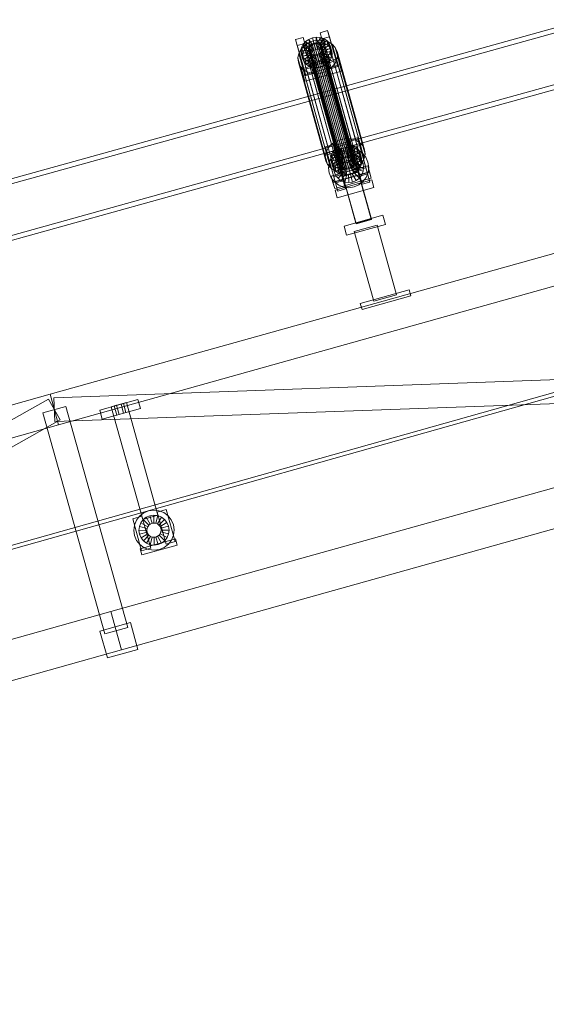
# Model space of a CAD drawing. Header units: millimetres. Extents: x -1970 to 61924, y -58230 to 6847.
# Tile 450 of 656: x 7179 to 7843, y 1181 to 2424. Entities that reach past the tile are written whole.
import ezdxf

# ---------------------------------------------------------------- set-up
doc = ezdxf.new("R2010")
doc.units = ezdxf.units.MM
doc.layers.add('COTAS_P', color=1, linetype='Continuous', lineweight=0)
doc.layers.add('lateral_C01', color=7, linetype='Continuous', lineweight=0)
doc.dimstyles.new('R19_100', dxfattribs={"dimtxt": 250, "dimasz": 150, "dimexe": 150, "dimexo": 80, "dimgap": 100, "dimtad": 1, "dimtih": 1, "dimtoh": 1, "dimdsep": 46, "dimcen": 0.09, "dimadec": 0, "dimazin": 0, "dimtfac": 1, "dimtdec": 4, "dimtofl": 0, "dimtmove": 0, "dimatfit": 3, "dimfxl": 1, "dimtolj": 1, "dimtzin": 0, "dimarcsym": 0})

# ---------------------------------------------------------------- blocks, each defined once
blk = doc.blocks.new('DIM_R26_1')
at = {"layer": 'COTAS_P'}
for p, q in [((9950.7, 3666.7), (9794.1, 3669.6)), ((807.3, 1106.7), (9950.7, 3666.7)), ((9950.7, 3666.7), (9818.4, 3582.9)), ((10193.4, 2800), (9950.7, 3666.7)), ((807.3, 1106.7), (939.7, 1190.4)), ((1050, 240), (807.3, 1106.7)), ((807.3, 1106.7), (963.9, 1103.8))]:
    blk.add_line(p, q, dxfattribs=at)
blk.add_text('9495 P', height=250, rotation=15.6414, dxfattribs=at).set_placement((5352.1, 2483))

msp = doc.modelspace()

# ---------------------------------------------------------------- linework, layer by layer
at = {"layer": 'lateral_C01'}
for p, q in [((1103.221, 51.156), (10242.208, 2626.749)), ((1104.577, 46.344), (10243.564, 2621.936)), ((8144.954, 2494.743), (7566.897, 2333.96)), ((7568.505, 2328.179), (8146.562, 2488.963)), ((7585.341, 2267.648), (8163.398, 2428.431)), ((8165.006, 2422.651), (7586.949, 2261.867)), ((7526.937, 2399.079), (7536.567, 2401.775)), ((7536.567, 2401.775), (7538.719, 2394.039)), ((7547.2, 2363.921), (7536.567, 2401.775)), ((7543.607, 2399.198), (7548.2, 2401.034)), ((7548.2, 2401.034), (7553.078, 2401.849)), ((7550.415, 2393.148), (7548.2, 2401.034)), ((7548.2, 2401.034), (7550.044, 2394.403)), ((7552.726, 2393.534), (7553.078, 2401.849)), ((7553.078, 2401.849), (7557.912, 2401.588)), ((7553.078, 2401.849), (7554.923, 2395.218)), ((7555.015, 2393.41), (7557.912, 2401.588)), ((7557.127, 2392.785), (7562.37, 2400.268)), ((7557.752, 2407.707), (7567.382, 2410.403)), ((7559.904, 2399.971), (7557.752, 2407.707)), ((7557.752, 2407.707), (7568.385, 2369.853)), ((7557.912, 2401.588), (7562.37, 2400.268)), ((7557.912, 2401.588), (7559.756, 2394.957)), ((7569.534, 2402.667), (7559.904, 2399.971)), ((7570.537, 2362.116), (7559.904, 2399.971)), ((7562.37, 2400.268), (7566.149, 2397.978)), ((7562.37, 2400.268), (7564.214, 2393.636)), ((7567.382, 2410.403), (7569.534, 2402.667)), ((7578.015, 2372.549), (7567.382, 2410.403)), ((7569.534, 2402.667), (7580.167, 2364.812)), ((7529.089, 2391.343), (7526.937, 2399.079)), ((7526.937, 2399.079), (7537.57, 2361.225)), ((7538.719, 2394.039), (7529.089, 2391.343)), ((7539.722, 2353.488), (7529.089, 2391.343)), ((7533.594, 2386.53), (7537.765, 2391.132)), ((7533.646, 2384.98), (7534.459, 2389.106)), ((7534.459, 2389.106), (7536.495, 2393.023)), ((7543.906, 2387.497), (7534.459, 2389.106)), ((7534.459, 2389.106), (7536.303, 2382.474)), ((7536.495, 2393.023), (7539.615, 2396.465)), ((7544.87, 2389.353), (7536.495, 2393.023)), ((7536.495, 2393.023), (7538.339, 2386.392)), ((7537.765, 2391.132), (7543.102, 2394.785)), ((7537.765, 2391.132), (7572.348, 2266.797)), ((7541.46, 2389.834), (7538.339, 2386.392)), ((7538.719, 2394.039), (7549.352, 2356.185)), ((7539.615, 2396.465), (7543.607, 2399.198)), ((7546.348, 2390.984), (7539.615, 2396.465)), ((7539.615, 2396.465), (7541.46, 2389.834)), ((7545.452, 2392.566), (7541.46, 2389.834)), ((7541.46, 2389.834), (7548.193, 2384.352)), ((7543.102, 2394.785), (7549.241, 2397.24)), ((7543.102, 2394.785), (7577.685, 2270.45)), ((7543.214, 2386.648), (7543.599, 2388.603)), ((7543.906, 2387.497), (7543.521, 2385.543)), ((7543.599, 2388.603), (7544.563, 2390.458)), ((7543.599, 2388.603), (7583.715, 2244.374)), ((7548.24, 2392.278), (7543.607, 2399.198)), ((7543.607, 2399.198), (7545.452, 2392.566)), ((7544.87, 2389.353), (7543.906, 2387.497)), ((7545.75, 2380.866), (7543.906, 2387.497)), ((7544.563, 2390.458), (7546.041, 2392.089)), ((7544.563, 2390.458), (7584.679, 2246.23)), ((7546.348, 2390.984), (7544.87, 2389.353)), ((7546.715, 2382.722), (7544.87, 2389.353)), ((7550.044, 2394.403), (7545.452, 2392.566)), ((7545.452, 2392.566), (7550.084, 2385.647)), ((7546.041, 2392.089), (7547.932, 2393.383)), ((7546.041, 2392.089), (7586.157, 2247.86)), ((7548.24, 2392.278), (7546.348, 2390.984)), ((7548.193, 2384.352), (7546.348, 2390.984)), ((7547.932, 2393.383), (7550.107, 2394.253)), ((7547.932, 2393.383), (7588.048, 2249.155)), ((7550.415, 2393.148), (7548.24, 2392.278)), ((7550.084, 2385.647), (7548.24, 2392.278)), ((7549.241, 2397.24), (7555.763, 2398.33)), ((7549.241, 2397.24), (7583.824, 2272.905)), ((7554.923, 2395.218), (7550.044, 2394.403)), ((7550.044, 2394.403), (7552.259, 2386.517)), ((7550.107, 2394.253), (7552.418, 2394.639)), ((7550.107, 2394.253), (7590.224, 2250.025)), ((7552.726, 2393.534), (7550.415, 2393.148)), ((7552.259, 2386.517), (7550.415, 2393.148)), ((7552.418, 2394.639), (7554.708, 2394.515)), ((7552.418, 2394.639), (7592.535, 2250.411)), ((7555.015, 2393.41), (7552.726, 2393.534)), ((7554.57, 2386.903), (7552.726, 2393.534)), ((7554.923, 2395.218), (7554.57, 2386.903)), ((7554.708, 2394.515), (7556.82, 2393.89)), ((7554.708, 2394.515), (7594.824, 2250.287)), ((7559.756, 2394.957), (7554.923, 2395.218)), ((7557.127, 2392.785), (7555.015, 2393.41)), ((7556.86, 2386.779), (7555.015, 2393.41)), ((7555.763, 2398.33), (7562.225, 2397.98)), ((7555.763, 2398.33), (7590.346, 2273.995)), ((7556.82, 2393.89), (7558.61, 2392.806)), ((7556.82, 2393.89), (7596.936, 2249.662)), ((7559.756, 2394.957), (7556.86, 2386.779)), ((7558.917, 2391.7), (7557.127, 2392.785)), ((7558.971, 2386.153), (7557.127, 2392.785)), ((7558.61, 2392.806), (7559.956, 2391.336)), ((7558.61, 2392.806), (7598.726, 2248.577)), ((7558.917, 2391.7), (7566.149, 2397.978)), ((7560.264, 2390.231), (7558.917, 2391.7)), ((7560.762, 2385.069), (7558.917, 2391.7)), ((7564.214, 2393.636), (7558.971, 2386.153)), ((7564.214, 2393.636), (7559.756, 2394.957)), ((7559.956, 2391.336), (7560.768, 2389.582)), ((7559.956, 2391.336), (7600.073, 2247.108)), ((7560.264, 2390.231), (7568.992, 2394.876)), ((7561.075, 2388.477), (7560.264, 2390.231)), ((7562.108, 2383.6), (7560.264, 2390.231)), ((7560.988, 2387.662), (7560.603, 2385.708)), ((7567.994, 2391.347), (7560.762, 2385.069)), ((7560.768, 2389.582), (7560.988, 2387.662)), ((7600.884, 2245.353), (7560.768, 2389.582)), ((7560.988, 2387.662), (7601.105, 2243.434)), ((7570.705, 2391.173), (7561.075, 2388.477)), ((7561.075, 2388.477), (7562.919, 2381.845)), ((7561.296, 2386.557), (7561.075, 2388.477)), ((7561.296, 2386.557), (7571.171, 2387.12)), ((7570.836, 2388.245), (7562.108, 2383.6)), ((7562.225, 2397.98), (7568.184, 2396.215)), ((7562.225, 2397.98), (7596.808, 2273.645)), ((7567.994, 2391.347), (7564.214, 2393.636)), ((7566.149, 2397.978), (7568.992, 2394.876)), ((7566.149, 2397.978), (7567.994, 2391.347)), ((7570.836, 2388.245), (7567.994, 2391.347)), ((7568.184, 2396.215), (7573.237, 2393.155)), ((7568.184, 2396.215), (7602.768, 2271.88)), ((7568.992, 2394.876), (7570.705, 2391.173)), ((7568.992, 2394.876), (7570.836, 2388.245)), ((7571.171, 2387.12), (7570.358, 2382.994)), ((7572.549, 2384.542), (7570.705, 2391.173)), ((7570.705, 2391.173), (7571.171, 2387.12)), ((7572.549, 2384.542), (7570.836, 2388.245)), ((7571.171, 2387.12), (7573.015, 2380.489)), ((7573.237, 2393.155), (7577.037, 2389.008)), ((7573.237, 2393.155), (7607.82, 2268.82)), ((7577.037, 2389.008), (7579.327, 2384.057)), ((7577.037, 2389.008), (7611.62, 2264.673)), ((7529.785, 2375.778), (7530.872, 2381.293)), ((7530.408, 2370.36), (7529.785, 2375.778)), ((7529.785, 2375.778), (7564.368, 2251.443)), ((7530.872, 2381.293), (7533.594, 2386.53)), ((7530.872, 2381.293), (7565.455, 2256.959)), ((7533.594, 2386.53), (7568.177, 2262.196)), ((7543.521, 2385.543), (7533.646, 2384.98)), ((7533.646, 2384.98), (7535.491, 2378.349)), ((7534.112, 2380.927), (7533.646, 2384.98)), ((7543.742, 2383.623), (7534.112, 2380.927)), ((7534.112, 2380.927), (7535.956, 2374.296)), ((7535.825, 2377.224), (7534.112, 2380.927)), ((7534.238, 2361.993), (7580.461, 2374.935)), ((7536.303, 2382.474), (7535.491, 2378.349)), ((7535.491, 2378.349), (7545.365, 2378.912)), ((7535.491, 2378.349), (7535.956, 2374.296)), ((7544.553, 2381.869), (7535.825, 2377.224)), ((7535.825, 2377.224), (7537.669, 2370.593)), ((7538.668, 2374.122), (7535.825, 2377.224)), ((7535.956, 2374.296), (7545.586, 2376.992)), ((7538.339, 2386.392), (7536.303, 2382.474)), ((7536.303, 2382.474), (7545.75, 2380.866)), ((7537.669, 2370.593), (7546.397, 2375.238)), ((7538.339, 2386.392), (7546.715, 2382.722)), ((7545.9, 2380.4), (7538.668, 2374.122)), ((7547.69, 2379.315), (7542.447, 2371.832)), ((7543.434, 2384.729), (7543.214, 2386.648)), ((7543.214, 2386.648), (7583.33, 2242.42)), ((7544.246, 2382.974), (7543.434, 2384.729)), ((7543.434, 2384.729), (7583.551, 2240.5)), ((7545.365, 2378.912), (7543.521, 2385.543)), ((7543.521, 2385.543), (7543.742, 2383.623)), ((7545.586, 2376.992), (7543.742, 2383.623)), ((7543.742, 2383.623), (7544.553, 2381.869)), ((7545.592, 2381.505), (7544.246, 2382.974)), ((7544.246, 2382.974), (7584.362, 2238.746)), ((7546.397, 2375.238), (7544.553, 2381.869)), ((7544.553, 2381.869), (7545.9, 2380.4)), ((7545.365, 2378.912), (7545.75, 2380.866)), ((7545.586, 2376.992), (7545.365, 2378.912)), ((7546.397, 2375.238), (7545.586, 2376.992)), ((7547.382, 2380.421), (7545.592, 2381.505)), ((7545.592, 2381.505), (7585.709, 2237.277)), ((7545.75, 2380.866), (7546.715, 2382.722)), ((7547.744, 2373.769), (7545.9, 2380.4)), ((7545.9, 2380.4), (7547.69, 2379.315)), ((7547.744, 2373.769), (7546.397, 2375.238)), ((7546.715, 2382.722), (7548.193, 2384.352)), ((7549.802, 2378.69), (7546.905, 2370.512)), ((7549.494, 2379.795), (7547.382, 2380.421)), ((7547.382, 2380.421), (7587.499, 2236.192)), ((7549.534, 2372.684), (7547.69, 2379.315)), ((7547.69, 2379.315), (7549.802, 2378.69)), ((7548.193, 2384.352), (7550.084, 2385.647)), ((7551.784, 2379.671), (7549.494, 2379.795)), ((7549.494, 2379.795), (7589.61, 2235.567)), ((7551.646, 2372.059), (7549.802, 2378.69)), ((7549.802, 2378.69), (7552.091, 2378.566)), ((7550.084, 2385.647), (7552.259, 2386.517)), ((7552.091, 2378.566), (7551.738, 2370.251)), ((7554.095, 2380.058), (7551.784, 2379.671)), ((7551.784, 2379.671), (7591.9, 2235.443)), ((7552.091, 2378.566), (7554.402, 2378.952)), ((7553.935, 2371.935), (7552.091, 2378.566)), ((7552.259, 2386.517), (7554.57, 2386.903)), ((7556.27, 2380.927), (7554.095, 2380.058)), ((7554.095, 2380.058), (7594.211, 2235.829)), ((7554.402, 2378.952), (7556.577, 2379.822)), ((7554.402, 2378.952), (7556.617, 2371.066)), ((7556.246, 2372.321), (7554.402, 2378.952)), ((7554.57, 2386.903), (7556.86, 2386.779)), ((7558.161, 2382.222), (7556.27, 2380.927)), ((7556.27, 2380.927), (7596.386, 2236.699)), ((7556.577, 2379.822), (7558.468, 2381.117)), ((7556.577, 2379.822), (7561.209, 2372.902)), ((7558.422, 2373.191), (7556.577, 2379.822)), ((7556.86, 2386.779), (7558.971, 2386.153)), ((7559.639, 2383.852), (7558.161, 2382.222)), ((7558.161, 2382.222), (7598.277, 2237.993)), ((7558.468, 2381.117), (7559.946, 2382.747)), ((7558.468, 2381.117), (7565.201, 2375.635)), ((7560.313, 2374.485), (7558.468, 2381.117)), ((7558.971, 2386.153), (7560.762, 2385.069)), ((7560.603, 2385.708), (7559.639, 2383.852)), ((7559.639, 2383.852), (7599.755, 2239.624)), ((7559.946, 2382.747), (7560.911, 2384.603)), ((7559.946, 2382.747), (7568.322, 2379.077)), ((7561.791, 2376.116), (7559.946, 2382.747)), ((7561.791, 2376.116), (7560.313, 2374.485)), ((7560.603, 2385.708), (7600.72, 2241.48)), ((7560.762, 2385.069), (7562.108, 2383.6)), ((7560.911, 2384.603), (7561.296, 2386.557)), ((7560.911, 2384.603), (7570.358, 2382.994)), ((7562.755, 2377.971), (7560.911, 2384.603)), ((7565.201, 2375.635), (7561.209, 2372.902)), ((7563.14, 2379.926), (7561.296, 2386.557)), ((7562.755, 2377.971), (7561.791, 2376.116)), ((7570.166, 2372.446), (7561.791, 2376.116)), ((7562.108, 2383.6), (7562.919, 2381.845)), ((7563.14, 2379.926), (7562.755, 2377.971)), ((7572.202, 2376.363), (7562.755, 2377.971)), ((7562.919, 2381.845), (7572.549, 2384.542)), ((7562.919, 2381.845), (7563.14, 2379.926)), ((7573.015, 2380.489), (7563.14, 2379.926)), ((7568.322, 2379.077), (7565.201, 2375.635)), ((7565.201, 2375.635), (7567.046, 2369.004)), ((7570.358, 2382.994), (7568.322, 2379.077)), ((7568.322, 2379.077), (7570.166, 2372.446)), ((7570.166, 2372.446), (7572.202, 2376.363)), ((7570.358, 2382.994), (7572.202, 2376.363)), ((7572.202, 2376.363), (7573.015, 2380.489)), ((7573.015, 2380.489), (7572.549, 2384.542)), ((7579.95, 2378.639), (7578.863, 2373.124)), ((7579.327, 2384.057), (7579.95, 2378.639)), ((7613.91, 2259.722), (7579.327, 2384.057)), ((7579.95, 2378.639), (7614.533, 2254.304)), ((7580.461, 2374.935), (7582.613, 2367.198)), ((7582.676, 2367.048), (7580.461, 2374.935)), ((7532.698, 2365.409), (7530.408, 2370.36)), ((7530.408, 2370.36), (7564.991, 2246.025)), ((7536.498, 2361.262), (7532.698, 2365.409)), ((7532.698, 2365.409), (7567.281, 2241.074)), ((7535.956, 2374.296), (7537.669, 2370.593)), ((7582.613, 2367.198), (7536.39, 2354.257)), ((7582.676, 2367.048), (7536.453, 2354.107)), ((7547.2, 2363.921), (7537.57, 2361.225)), ((7537.669, 2370.593), (7540.512, 2367.49)), ((7538.668, 2374.122), (7540.512, 2367.49)), ((7542.447, 2371.832), (7538.668, 2374.122)), ((7540.512, 2367.49), (7547.744, 2373.769)), ((7540.512, 2367.49), (7544.291, 2365.201)), ((7542.447, 2371.832), (7544.291, 2365.201)), ((7546.905, 2370.512), (7542.447, 2371.832)), ((7544.291, 2365.201), (7549.534, 2372.684)), ((7544.291, 2365.201), (7548.75, 2363.881)), ((7546.905, 2370.512), (7548.75, 2363.881)), ((7551.738, 2370.251), (7546.905, 2370.512)), ((7549.352, 2356.185), (7547.2, 2363.921)), ((7549.534, 2372.684), (7547.744, 2373.769)), ((7548.75, 2363.881), (7551.646, 2372.059)), ((7548.75, 2363.881), (7553.583, 2363.62)), ((7548.761, 2362.022), (7568.021, 2367.415)), ((7568.089, 2367.17), (7548.83, 2361.777)), ((7551.646, 2372.059), (7549.534, 2372.684)), ((7553.935, 2371.935), (7551.646, 2372.059)), ((7556.617, 2371.066), (7551.738, 2370.251)), ((7551.738, 2370.251), (7553.583, 2363.62)), ((7553.583, 2363.62), (7553.935, 2371.935)), ((7553.583, 2363.62), (7558.462, 2364.435)), ((7556.246, 2372.321), (7553.935, 2371.935)), ((7558.422, 2373.191), (7556.246, 2372.321)), ((7558.462, 2364.435), (7556.246, 2372.321)), ((7561.209, 2372.902), (7556.617, 2371.066)), ((7556.617, 2371.066), (7558.462, 2364.435)), ((7560.313, 2374.485), (7558.422, 2373.191)), ((7563.054, 2366.271), (7558.422, 2373.191)), ((7558.462, 2364.435), (7563.054, 2366.271)), ((7567.046, 2369.004), (7560.313, 2374.485)), ((7561.209, 2372.902), (7563.054, 2366.271)), ((7563.054, 2366.271), (7567.046, 2369.004)), ((7571.97, 2363.285), (7566.633, 2359.632)), ((7567.046, 2369.004), (7570.166, 2372.446)), ((7568.021, 2367.415), (7568.089, 2367.17)), ((7622.652, 2172.304), (7568.021, 2367.415)), ((7568.089, 2367.17), (7622.721, 2172.059)), ((7578.015, 2372.549), (7568.385, 2369.853)), ((7568.385, 2369.853), (7570.537, 2362.116)), ((7570.537, 2362.116), (7580.167, 2364.812)), ((7576.142, 2367.887), (7571.97, 2363.285)), ((7571.97, 2363.285), (7606.553, 2238.95)), ((7578.863, 2373.124), (7576.142, 2367.887)), ((7576.142, 2367.887), (7610.725, 2243.552)), ((7580.167, 2364.812), (7578.015, 2372.549)), ((7578.863, 2373.124), (7613.446, 2248.789)), ((7582.613, 2367.198), (7584.828, 2359.312)), ((7584.828, 2359.312), (7582.676, 2367.048)), ((7536.39, 2354.257), (7534.238, 2361.993)), ((7534.238, 2361.993), (7536.453, 2354.107)), ((7538.605, 2346.371), (7536.39, 2354.257)), ((7536.453, 2354.107), (7538.605, 2346.371)), ((7541.551, 2358.202), (7536.498, 2361.262)), ((7536.498, 2361.262), (7571.081, 2236.927)), ((7537.57, 2361.225), (7539.722, 2353.488)), ((7538.605, 2346.371), (7584.828, 2359.312)), ((7539.722, 2353.488), (7549.352, 2356.185)), ((7547.511, 2356.437), (7541.551, 2358.202)), ((7541.551, 2358.202), (7576.134, 2233.867)), ((7553.972, 2356.087), (7547.511, 2356.437)), ((7547.511, 2356.437), (7582.094, 2232.102)), ((7548.83, 2361.777), (7548.761, 2362.022)), ((7603.393, 2166.912), (7548.761, 2362.022)), ((7603.462, 2166.666), (7548.83, 2361.777)), ((7560.494, 2357.177), (7553.972, 2356.087)), ((7553.972, 2356.087), (7588.555, 2231.753)), ((7566.633, 2359.632), (7560.494, 2357.177)), ((7560.494, 2357.177), (7595.077, 2232.842)), ((7566.633, 2359.632), (7601.216, 2235.297)), ((7566.897, 2333.96), (6622.738, 2071.346)), ((6624.345, 2065.566), (7568.505, 2328.179)), ((7585.341, 2267.648), (7566.897, 2333.96)), ((7566.897, 2333.96), (7568.505, 2328.179)), ((7568.505, 2328.179), (7586.949, 2261.867)), ((6641.182, 2005.035), (7585.341, 2267.648)), ((7217.04, 1951.095), (8372.601, 2274.634)), ((7564.595, 2263.693), (7574.224, 2266.389)), ((7566.746, 2255.956), (7564.595, 2263.693)), ((7564.595, 2263.693), (7575.227, 2225.838)), ((7572.348, 2266.797), (7568.177, 2262.196)), ((7577.685, 2270.45), (7572.348, 2266.797)), ((7574.224, 2266.389), (7576.376, 2258.652)), ((7584.857, 2228.534), (7574.224, 2266.389)), ((7577.272, 2261.079), (7581.265, 2263.811)), ((7583.824, 2272.905), (7577.685, 2270.45)), ((7581.265, 2263.811), (7585.857, 2265.647)), ((7585.897, 2256.891), (7581.265, 2263.811)), ((7581.265, 2263.811), (7583.109, 2257.18)), ((7590.346, 2273.995), (7583.824, 2272.905)), ((7585.857, 2265.647), (7590.736, 2266.463)), ((7588.072, 2257.761), (7585.857, 2265.647)), ((7585.857, 2265.647), (7587.701, 2259.016)), ((7586.949, 2261.867), (7593.513, 2262.806)), ((7596.808, 2273.645), (7590.346, 2273.995)), ((7590.383, 2258.147), (7590.736, 2266.463)), ((7590.736, 2266.463), (7595.569, 2266.201)), ((7590.736, 2266.463), (7592.58, 2259.831)), ((7592.672, 2258.023), (7595.569, 2266.201)), ((7593.513, 2262.806), (7600.096, 2262.014)), ((7594.784, 2257.398), (7600.027, 2264.881)), ((7595.41, 2272.32), (7605.039, 2275.016)), ((7597.561, 2264.584), (7595.41, 2272.32)), ((7595.41, 2272.32), (7606.042, 2234.466)), ((7595.569, 2266.201), (7600.027, 2264.881)), ((7595.569, 2266.201), (7597.413, 2259.57)), ((7602.768, 2271.88), (7596.808, 2273.645)), ((7607.191, 2267.28), (7597.561, 2264.584)), ((7608.194, 2226.729), (7597.561, 2264.584)), ((7598.189, 2262.522), (7607.819, 2265.218)), ((7600.027, 2264.881), (7603.806, 2262.592)), ((7600.027, 2264.881), (7601.871, 2258.25)), ((7607.82, 2268.82), (7602.768, 2271.88)), ((7605.039, 2275.016), (7607.191, 2267.28)), ((7615.672, 2237.162), (7605.039, 2275.016)), ((7607.191, 2267.28), (7617.824, 2229.426)), ((7620.76, 2218.996), (7607.819, 2265.218)), ((7611.62, 2264.673), (7607.82, 2268.82)), ((7613.91, 2259.722), (7611.62, 2264.673)), ((7586.949, 2261.867), (6642.79, 1999.254)), ((7565.455, 2256.959), (7564.368, 2251.443)), ((7564.368, 2251.443), (7564.991, 2246.025)), ((7568.177, 2262.196), (7565.455, 2256.959)), ((7576.376, 2258.652), (7566.746, 2255.956)), ((7577.379, 2218.102), (7566.746, 2255.956)), ((7567.374, 2253.894), (7577.004, 2256.59)), ((7567.374, 2253.894), (7580.315, 2207.672)), ((7571.303, 2249.593), (7572.116, 2253.719)), ((7571.66, 2249.861), (7575.637, 2255.166)), ((7572.116, 2253.719), (7574.152, 2257.636)), ((7581.563, 2252.111), (7572.116, 2253.719)), ((7572.116, 2253.719), (7573.96, 2247.088)), ((7575.996, 2251.005), (7573.96, 2247.088)), ((7574.152, 2257.636), (7577.272, 2261.079)), ((7582.527, 2253.966), (7574.152, 2257.636)), ((7574.152, 2257.636), (7575.996, 2251.005)), ((7575.637, 2255.166), (7580.852, 2259.261)), ((7579.117, 2254.447), (7575.996, 2251.005)), ((7575.996, 2251.005), (7584.372, 2247.335)), ((7576.376, 2258.652), (7587.009, 2220.798)), ((7589.945, 2210.368), (7577.004, 2256.59)), ((7577.238, 2246.723), (7580.213, 2250.692)), ((7584.006, 2255.597), (7577.272, 2261.079)), ((7577.272, 2261.079), (7579.117, 2254.447)), ((7583.109, 2257.18), (7579.117, 2254.447)), ((7579.117, 2254.447), (7585.85, 2248.966)), ((7580.213, 2250.692), (7584.114, 2253.755)), ((7587.363, 2243.7), (7580.213, 2250.692)), ((7580.852, 2259.261), (7586.949, 2261.867)), ((7581.563, 2252.111), (7581.178, 2250.156)), ((7582.527, 2253.966), (7581.563, 2252.111)), ((7583.407, 2245.48), (7581.563, 2252.111)), ((7584.006, 2255.597), (7582.527, 2253.966)), ((7584.372, 2247.335), (7582.527, 2253.966)), ((7587.701, 2259.016), (7583.109, 2257.18)), ((7583.109, 2257.18), (7587.741, 2250.26)), ((7585.897, 2256.891), (7584.006, 2255.597)), ((7585.85, 2248.966), (7584.006, 2255.597)), ((7584.114, 2253.755), (7588.675, 2255.704)), ((7589.21, 2245.151), (7584.114, 2253.755)), ((7588.072, 2257.761), (7585.897, 2256.891)), ((7587.741, 2250.26), (7585.897, 2256.891)), ((7592.58, 2259.831), (7587.701, 2259.016)), ((7587.701, 2259.016), (7589.916, 2251.13)), ((7587.741, 2250.26), (7589.916, 2251.13)), ((7590.383, 2258.147), (7588.072, 2257.761)), ((7589.916, 2251.13), (7588.072, 2257.761)), ((7588.675, 2255.704), (7593.585, 2256.407)), ((7591.371, 2246.075), (7588.675, 2255.704)), ((7589.916, 2251.13), (7592.227, 2251.516)), ((7592.535, 2250.411), (7590.224, 2250.025)), ((7592.672, 2258.023), (7590.383, 2258.147)), ((7592.227, 2251.516), (7590.383, 2258.147)), ((7592.58, 2259.831), (7592.227, 2251.516)), ((7592.227, 2251.516), (7594.517, 2251.392)), ((7594.824, 2250.287), (7592.535, 2250.411)), ((7597.413, 2259.57), (7592.58, 2259.831)), ((7594.784, 2257.398), (7592.672, 2258.023)), ((7594.517, 2251.392), (7592.672, 2258.023)), ((7593.697, 2246.407), (7593.585, 2256.407)), ((7593.585, 2256.407), (7598.509, 2255.814)), ((7597.413, 2259.57), (7594.517, 2251.392)), ((7594.517, 2251.392), (7596.628, 2250.767)), ((7596.574, 2256.314), (7594.784, 2257.398)), ((7596.628, 2250.767), (7594.784, 2257.398)), ((7596.936, 2249.662), (7594.824, 2250.287)), ((7596.029, 2246.127), (7598.509, 2255.814)), ((7596.574, 2256.314), (7603.806, 2262.592)), ((7597.921, 2254.844), (7596.574, 2256.314)), ((7598.419, 2249.682), (7596.574, 2256.314)), ((7601.871, 2258.25), (7596.628, 2250.767)), ((7596.628, 2250.767), (7598.419, 2249.682)), ((7601.871, 2258.25), (7597.413, 2259.57)), ((7597.921, 2254.844), (7606.649, 2259.49)), ((7598.732, 2253.09), (7597.921, 2254.844)), ((7599.765, 2248.213), (7597.921, 2254.844)), ((7598.189, 2262.522), (7611.13, 2216.299)), ((7598.21, 2245.252), (7603.113, 2253.968)), ((7605.651, 2255.961), (7598.419, 2249.682)), ((7598.509, 2255.814), (7603.113, 2253.968)), ((7598.568, 2249.216), (7598.953, 2251.17)), ((7608.362, 2255.786), (7598.732, 2253.09)), ((7598.732, 2253.09), (7600.577, 2246.459)), ((7598.953, 2251.17), (7598.732, 2253.09)), ((7598.953, 2251.17), (7608.828, 2251.733)), ((7600.797, 2244.539), (7598.953, 2251.17)), ((7608.494, 2252.858), (7599.765, 2248.213)), ((7600.09, 2243.843), (7607.081, 2250.992)), ((7600.096, 2262.014), (7606.25, 2259.546)), ((7605.651, 2255.961), (7601.871, 2258.25)), ((7603.113, 2253.968), (7607.081, 2250.992)), ((7603.806, 2262.592), (7606.649, 2259.49)), ((7603.806, 2262.592), (7605.651, 2255.961)), ((7608.494, 2252.858), (7605.651, 2255.961)), ((7606.25, 2259.546), (7611.556, 2255.568)), ((7606.649, 2259.49), (7608.362, 2255.786)), ((7606.649, 2259.49), (7608.494, 2252.858)), ((7607.081, 2250.992), (7610.145, 2247.091)), ((7608.828, 2251.733), (7608.015, 2247.608)), ((7610.206, 2249.155), (7608.362, 2255.786)), ((7608.362, 2255.786), (7608.828, 2251.733)), ((7610.206, 2249.155), (7608.494, 2252.858)), ((7608.828, 2251.733), (7610.672, 2245.102)), ((7611.556, 2255.568), (7615.651, 2250.353)), ((7613.446, 2248.789), (7614.533, 2254.304)), ((7614.533, 2254.304), (7613.91, 2259.722)), ((7615.651, 2250.353), (7618.257, 2244.256)), ((7564.991, 2246.025), (7567.281, 2241.074)), ((7567.281, 2241.074), (7571.081, 2236.927)), ((7568.399, 2237.123), (7569.191, 2243.707)), ((7569.191, 2243.707), (7571.66, 2249.861)), ((7581.178, 2250.156), (7571.303, 2249.593)), ((7571.303, 2249.593), (7573.148, 2242.962)), ((7571.769, 2245.541), (7571.303, 2249.593)), ((7581.399, 2248.237), (7571.769, 2245.541)), ((7571.769, 2245.541), (7573.614, 2238.909)), ((7573.482, 2241.837), (7571.769, 2245.541)), ((7571.895, 2226.607), (7618.118, 2239.548)), ((7573.96, 2247.088), (7573.148, 2242.962)), ((7573.148, 2242.962), (7583.023, 2243.525)), ((7573.148, 2242.962), (7573.614, 2238.909)), ((7582.21, 2246.482), (7573.482, 2241.837)), ((7573.482, 2241.837), (7575.326, 2235.206)), ((7576.325, 2238.735), (7573.482, 2241.837)), ((7573.614, 2238.909), (7583.243, 2241.606)), ((7573.614, 2238.909), (7575.326, 2235.206)), ((7573.96, 2247.088), (7583.407, 2245.48)), ((7574.799, 2237.195), (7575.391, 2242.12)), ((7575.326, 2235.206), (7584.054, 2239.851)), ((7575.391, 2242.12), (7577.238, 2246.723)), ((7585.079, 2239.64), (7575.391, 2242.12)), ((7583.557, 2245.013), (7576.325, 2238.735)), ((7576.325, 2238.735), (7578.169, 2232.104)), ((7580.104, 2236.446), (7576.325, 2238.735)), ((7585.953, 2241.82), (7577.238, 2246.723)), ((7578.169, 2232.104), (7585.401, 2238.382)), ((7585.347, 2243.929), (7580.104, 2236.446)), ((7583.023, 2243.525), (7581.178, 2250.156)), ((7581.178, 2250.156), (7581.399, 2248.237)), ((7583.243, 2241.606), (7581.399, 2248.237)), ((7581.399, 2248.237), (7582.21, 2246.482)), ((7584.054, 2239.851), (7582.21, 2246.482)), ((7582.21, 2246.482), (7583.557, 2245.013)), ((7583.023, 2243.525), (7583.407, 2245.48)), ((7583.243, 2241.606), (7583.023, 2243.525)), ((7584.054, 2239.851), (7583.243, 2241.606)), ((7583.715, 2244.374), (7583.33, 2242.42)), ((7583.33, 2242.42), (7583.551, 2240.5)), ((7583.407, 2245.48), (7584.372, 2247.335)), ((7583.551, 2240.5), (7584.362, 2238.746)), ((7585.401, 2238.382), (7583.557, 2245.013)), ((7583.557, 2245.013), (7585.347, 2243.929)), ((7584.679, 2246.23), (7583.715, 2244.374)), ((7585.401, 2238.382), (7584.054, 2239.851)), ((7584.362, 2238.746), (7585.709, 2237.277)), ((7584.372, 2247.335), (7585.85, 2248.966)), ((7587.459, 2243.303), (7584.562, 2235.125)), ((7586.157, 2247.86), (7584.679, 2246.23)), ((7584.798, 2237.307), (7585.079, 2239.64)), ((7585.079, 2239.64), (7585.953, 2241.82)), ((7587.191, 2237.297), (7585.347, 2243.929)), ((7585.347, 2243.929), (7587.459, 2243.303)), ((7587.191, 2237.297), (7585.401, 2238.382)), ((7585.85, 2248.966), (7587.741, 2250.26)), ((7585.953, 2241.82), (7587.363, 2243.7)), ((7588.048, 2249.155), (7586.157, 2247.86)), ((7587.363, 2243.7), (7589.21, 2245.151)), ((7589.303, 2236.672), (7587.459, 2243.303)), ((7587.459, 2243.303), (7589.748, 2243.179)), ((7590.224, 2250.025), (7588.048, 2249.155)), ((7589.21, 2245.151), (7591.371, 2246.075)), ((7589.748, 2243.179), (7589.395, 2234.864)), ((7589.748, 2243.179), (7592.059, 2243.566)), ((7591.593, 2236.548), (7589.748, 2243.179)), ((7591.371, 2246.075), (7593.697, 2246.407)), ((7592.059, 2243.566), (7594.234, 2244.435)), ((7592.059, 2243.566), (7594.274, 2235.679)), ((7593.904, 2236.934), (7592.059, 2243.566)), ((7593.697, 2246.407), (7596.029, 2246.127)), ((7594.234, 2244.435), (7596.125, 2245.73)), ((7594.234, 2244.435), (7598.866, 2237.516)), ((7596.079, 2237.804), (7594.234, 2244.435)), ((7596.029, 2246.127), (7598.21, 2245.252)), ((7597.97, 2239.099), (7596.079, 2237.804)), ((7596.125, 2245.73), (7597.603, 2247.36)), ((7596.125, 2245.73), (7602.859, 2240.248)), ((7597.97, 2239.099), (7596.125, 2245.73)), ((7596.386, 2236.699), (7598.277, 2237.993)), ((7598.726, 2248.577), (7596.936, 2249.662)), ((7597.603, 2247.36), (7598.568, 2249.216)), ((7597.603, 2247.36), (7605.979, 2243.69)), ((7599.448, 2240.729), (7597.603, 2247.36)), ((7599.448, 2240.729), (7597.97, 2239.099)), ((7604.703, 2233.617), (7597.97, 2239.099)), ((7598.21, 2245.252), (7600.09, 2243.843)), ((7598.277, 2237.993), (7599.755, 2239.624)), ((7598.419, 2249.682), (7599.765, 2248.213)), ((7598.568, 2249.216), (7608.015, 2247.608)), ((7600.412, 2242.585), (7598.568, 2249.216)), ((7600.073, 2247.108), (7598.726, 2248.577)), ((7602.859, 2240.248), (7598.866, 2237.516)), ((7600.412, 2242.585), (7599.448, 2240.729)), ((7607.823, 2237.059), (7599.448, 2240.729)), ((7599.755, 2239.624), (7600.72, 2241.48)), ((7599.765, 2248.213), (7600.577, 2246.459)), ((7600.884, 2245.353), (7600.073, 2247.108)), ((7600.09, 2243.843), (7601.541, 2241.995)), ((7600.797, 2244.539), (7600.412, 2242.585)), ((7609.859, 2240.976), (7600.412, 2242.585)), ((7600.577, 2246.459), (7610.206, 2249.155)), ((7600.577, 2246.459), (7600.797, 2244.539)), ((7600.72, 2241.48), (7601.105, 2243.434)), ((7610.672, 2245.102), (7600.797, 2244.539)), ((7601.105, 2243.434), (7600.884, 2245.353)), ((7601.216, 2235.297), (7606.553, 2238.95)), ((7601.541, 2241.995), (7610.145, 2247.091)), ((7601.541, 2241.995), (7602.464, 2239.834)), ((7612.094, 2242.531), (7602.464, 2239.834)), ((7602.464, 2239.834), (7602.797, 2237.509)), ((7605.979, 2243.69), (7602.859, 2240.248)), ((7602.859, 2240.248), (7604.703, 2233.617)), ((7608.015, 2247.608), (7605.979, 2243.69)), ((7605.979, 2243.69), (7607.823, 2237.059)), ((7606.553, 2238.95), (7610.725, 2243.552)), ((7607.823, 2237.059), (7609.859, 2240.976)), ((7608.015, 2247.608), (7609.859, 2240.976)), ((7609.859, 2240.976), (7610.672, 2245.102)), ((7610.145, 2247.091), (7612.094, 2242.531)), ((7610.672, 2245.102), (7610.206, 2249.155)), ((7610.725, 2243.552), (7613.446, 2248.789)), ((7612.094, 2242.531), (7612.796, 2237.62)), ((7618.118, 2239.548), (7620.27, 2231.812)), ((7620.333, 2231.662), (7618.118, 2239.548)), ((7618.257, 2244.256), (7619.196, 2237.692)), ((7227.824, 1912.577), (8383.386, 2236.115)), ((7569.338, 2230.56), (7568.399, 2237.123)), ((7571.944, 2224.462), (7569.338, 2230.56)), ((7571.081, 2236.927), (7576.134, 2233.867)), ((7574.047, 2218.87), (7571.895, 2226.607)), ((7571.895, 2226.607), (7574.111, 2218.72)), ((7620.27, 2231.812), (7574.047, 2218.87)), ((7620.333, 2231.662), (7574.111, 2218.72)), ((7584.798, 2237.307), (7574.799, 2237.195)), ((7575.501, 2232.285), (7574.799, 2237.195)), ((7584.857, 2228.534), (7575.227, 2225.838)), ((7575.227, 2225.838), (7577.379, 2218.102)), ((7575.326, 2235.206), (7578.169, 2232.104)), ((7585.131, 2234.981), (7575.501, 2232.285)), ((7577.45, 2227.724), (7575.501, 2232.285)), ((7576.134, 2233.867), (7582.094, 2232.102)), ((7586.054, 2232.821), (7577.45, 2227.724)), ((7580.514, 2223.823), (7577.45, 2227.724)), ((7578.169, 2232.104), (7581.948, 2229.815)), ((7580.104, 2236.446), (7581.948, 2229.815)), ((7584.562, 2235.125), (7580.104, 2236.446)), ((7587.505, 2230.973), (7580.514, 2223.823)), ((7581.948, 2229.815), (7587.191, 2237.297)), ((7581.948, 2229.815), (7586.407, 2228.494)), ((7582.094, 2232.102), (7588.555, 2231.753)), ((7589.385, 2229.564), (7584.482, 2220.848)), ((7584.562, 2235.125), (7586.407, 2228.494)), ((7589.395, 2234.864), (7584.562, 2235.125)), ((7585.131, 2234.981), (7584.798, 2237.307)), ((7587.009, 2220.798), (7584.857, 2228.534)), ((7586.054, 2232.821), (7585.131, 2234.981)), ((7585.709, 2237.277), (7587.499, 2236.192)), ((7587.505, 2230.973), (7586.054, 2232.821)), ((7586.341, 2226.912), (7605.6, 2232.306)), ((7586.565, 2226.113), (7586.341, 2226.912)), ((7603.084, 2167.124), (7586.341, 2226.912)), ((7586.407, 2228.494), (7589.303, 2236.672)), ((7586.407, 2228.494), (7591.24, 2228.233)), ((7605.824, 2231.506), (7586.565, 2226.113)), ((7603.308, 2166.324), (7586.565, 2226.113)), ((7589.303, 2236.672), (7587.191, 2237.297)), ((7587.499, 2236.192), (7589.61, 2235.567)), ((7589.385, 2229.564), (7587.505, 2230.973)), ((7588.555, 2231.753), (7595.077, 2232.842)), ((7591.565, 2228.689), (7589.086, 2219.001)), ((7591.593, 2236.548), (7589.303, 2236.672)), ((7591.565, 2228.689), (7589.385, 2229.564)), ((7594.274, 2235.679), (7589.395, 2234.864)), ((7589.395, 2234.864), (7591.24, 2228.233)), ((7589.61, 2235.567), (7591.9, 2235.443)), ((7591.24, 2228.233), (7591.593, 2236.548)), ((7591.24, 2228.233), (7596.119, 2229.048)), ((7593.898, 2228.408), (7591.565, 2228.689)), ((7593.904, 2236.934), (7591.593, 2236.548)), ((7591.9, 2235.443), (7594.211, 2235.829)), ((7596.224, 2228.741), (7593.898, 2228.408)), ((7593.898, 2228.408), (7594.01, 2218.409)), ((7596.079, 2237.804), (7593.904, 2236.934)), ((7596.119, 2229.048), (7593.904, 2236.934)), ((7594.211, 2235.829), (7596.386, 2236.699)), ((7598.866, 2237.516), (7594.274, 2235.679)), ((7594.274, 2235.679), (7596.119, 2229.048)), ((7595.077, 2232.842), (7601.216, 2235.297)), ((7600.711, 2230.885), (7596.079, 2237.804)), ((7596.119, 2229.048), (7600.711, 2230.885)), ((7598.384, 2229.664), (7596.224, 2228.741)), ((7596.224, 2228.741), (7598.92, 2219.111)), ((7600.232, 2231.115), (7598.384, 2229.664)), ((7598.384, 2229.664), (7603.481, 2221.061)), ((7598.866, 2237.516), (7600.711, 2230.885)), ((7601.642, 2232.995), (7600.232, 2231.115)), ((7600.232, 2231.115), (7607.382, 2224.124)), ((7600.711, 2230.885), (7604.703, 2233.617)), ((7602.516, 2235.176), (7601.642, 2232.995)), ((7601.642, 2232.995), (7610.357, 2228.093)), ((7602.797, 2237.509), (7602.516, 2235.176)), ((7602.516, 2235.176), (7612.204, 2232.696)), ((7602.797, 2237.509), (7612.796, 2237.62)), ((7604.703, 2233.617), (7607.823, 2237.059)), ((7605.6, 2232.306), (7605.824, 2231.506)), ((7622.344, 2172.517), (7605.6, 2232.306)), ((7605.824, 2231.506), (7622.567, 2171.717)), ((7615.672, 2237.162), (7606.042, 2234.466)), ((7606.042, 2234.466), (7608.194, 2226.729)), ((7610.357, 2228.093), (7607.382, 2224.124)), ((7608.194, 2226.729), (7617.824, 2229.426)), ((7612.204, 2232.696), (7610.357, 2228.093)), ((7612.796, 2237.62), (7612.204, 2232.696)), ((7617.824, 2229.426), (7615.672, 2237.162)), ((7618.404, 2231.109), (7615.935, 2224.955)), ((7619.196, 2237.692), (7618.404, 2231.109)), ((7620.27, 2231.812), (7622.485, 2223.925)), ((7622.485, 2223.925), (7620.333, 2231.662)), ((7576.039, 2219.247), (7571.944, 2224.462)), ((7576.262, 2210.984), (7574.047, 2218.87)), ((7574.111, 2218.72), (7576.262, 2210.984)), ((7581.344, 2215.27), (7576.039, 2219.247)), ((7576.262, 2210.984), (7622.485, 2223.925)), ((7576.887, 2208.789), (7623.11, 2221.73)), ((7577.379, 2218.102), (7587.009, 2220.798)), ((7584.482, 2220.848), (7580.514, 2223.823)), ((7587.498, 2212.801), (7581.344, 2215.27)), ((7589.086, 2219.001), (7584.482, 2220.848)), ((7594.01, 2218.409), (7589.086, 2219.001)), ((7609.628, 2217.956), (7590.369, 2212.563)), ((7598.92, 2219.111), (7594.01, 2218.409)), ((7603.481, 2221.061), (7598.92, 2219.111)), ((7606.743, 2215.554), (7600.646, 2212.948)), ((7607.382, 2224.124), (7603.481, 2221.061)), ((7611.958, 2219.649), (7606.743, 2215.554)), ((7609.628, 2217.956), (7622.462, 2172.118)), ((7611.13, 2216.299), (7620.76, 2218.996)), ((7615.935, 2224.955), (7611.958, 2219.649)), ((7625.806, 2212.101), (7623.11, 2221.73)), ((7576.887, 2208.789), (7579.583, 2199.159)), ((7579.583, 2199.159), (7625.806, 2212.101)), ((7580.315, 2207.672), (7589.945, 2210.368)), ((7594.082, 2212.009), (7587.498, 2212.801)), ((7603.203, 2166.726), (7590.369, 2212.563)), ((7600.646, 2212.948), (7594.082, 2212.009)), ((7588.103, 2163.537), (7637.022, 2177.234)), ((7640.257, 2165.678), (7637.022, 2177.234)), ((7588.103, 2163.537), (7591.339, 2151.981)), ((7591.339, 2151.981), (7640.257, 2165.678)), ((7600.814, 2156.711), (7629.703, 2164.8)), ((7622.344, 2172.517), (7603.084, 2167.124)), ((7603.084, 2167.124), (7603.308, 2166.324)), ((7622.462, 2172.118), (7603.203, 2166.726)), ((7603.308, 2166.324), (7622.567, 2171.717)), ((7622.652, 2172.304), (7603.393, 2166.912)), ((7603.393, 2166.912), (7603.462, 2166.666)), ((7603.462, 2166.666), (7622.721, 2172.059)), ((7622.567, 2171.717), (7622.344, 2172.517)), ((7622.721, 2172.059), (7622.652, 2172.304)), ((7654.381, 2076.659), (7629.703, 2164.8)), ((7600.814, 2156.711), (7625.492, 2068.571)), ((7608.583, 2065.913), (7670.212, 2083.169)), ((7625.492, 2068.571), (7654.381, 2076.659)), ((7672.369, 2075.465), (7670.212, 2083.169)), ((7608.583, 2065.913), (7610.739, 2058.209)), ((7610.739, 2058.209), (7672.369, 2075.465)), ((7221.894, 1946.826), (8455.644, 1991.104)), ((7293.88, 1676.649), (8449.442, 2000.188)), ((7222.97, 1916.846), (8456.72, 1961.124)), ((7307.361, 1628.501), (8462.923, 1952.04)), ((6061.478, 1627.557), (7217.04, 1951.095)), ((6137.735, 1342.127), (7215.108, 1944.926)), ((7215.108, 1944.926), (7229.756, 1918.746)), ((7217.04, 1951.095), (7227.824, 1912.577)), ((7221.894, 1946.826), (7222.97, 1916.846)), ((7279.709, 1931.257), (7327.857, 1944.738)), ((7294.154, 1935.301), (7313.413, 1940.694)), ((7306.672, 1938.806), (7309.561, 1939.615)), ((7312.796, 1928.06), (7309.561, 1939.615)), ((7353.193, 1798.613), (7313.413, 1940.694)), ((7331.093, 1933.182), (7327.857, 1944.738)), ((7236.876, 1935.88), (7207.987, 1927.792)), ((7286.176, 1648.531), (7207.987, 1927.792)), ((7236.876, 1935.88), (7315.065, 1656.619)), ((7279.709, 1931.257), (7282.944, 1919.702)), ((7282.944, 1919.702), (7331.093, 1933.182)), ((7294.154, 1935.301), (7333.934, 1793.221)), ((7298.005, 1936.38), (7300.894, 1937.189)), ((7298.005, 1936.38), (7301.241, 1924.824)), ((7300.894, 1937.189), (7306.672, 1938.806)), ((7304.13, 1925.633), (7300.894, 1937.189)), ((7304.13, 1925.633), (7309.908, 1927.251)), ((7309.908, 1927.251), (7306.672, 1938.806)), ((7309.908, 1927.251), (7312.796, 1928.06)), ((6152.383, 1315.946), (7229.756, 1918.746)), ((7304.13, 1925.633), (7301.241, 1924.824)), ((6072.263, 1589.038), (7227.824, 1912.577)), ((7335.202, 1801.4), (7341.299, 1804.006)), ((7341.299, 1804.006), (7347.863, 1804.945)), ((7347.863, 1804.945), (7354.446, 1804.153)), ((7352.115, 1802.465), (7363.67, 1805.701)), ((7354.446, 1804.153), (7360.6, 1801.684)), ((7374.994, 1765.256), (7363.67, 1805.701)), ((7321.3, 1793.837), (7332.855, 1797.073)), ((7321.3, 1793.837), (7332.624, 1753.393)), ((7323.54, 1785.846), (7326.009, 1792)), ((7326.009, 1792), (7329.987, 1797.305)), ((7329.987, 1797.305), (7335.202, 1801.4)), ((7331.587, 1788.862), (7334.562, 1792.83)), ((7344.179, 1756.628), (7332.855, 1797.073)), ((7333.934, 1793.221), (7353.193, 1798.613)), ((7334.562, 1792.83), (7338.463, 1795.894)), ((7341.712, 1785.839), (7334.562, 1792.83)), ((7338.463, 1795.894), (7343.024, 1797.843)), ((7343.56, 1787.29), (7338.463, 1795.894)), ((7343.024, 1797.843), (7347.934, 1798.545)), ((7345.72, 1788.213), (7343.024, 1797.843)), ((7348.046, 1788.546), (7347.934, 1798.545)), ((7347.934, 1798.545), (7352.859, 1797.953)), ((7350.379, 1788.266), (7352.859, 1797.953)), ((7352.115, 1802.465), (7363.439, 1762.02)), ((7352.559, 1787.391), (7357.462, 1796.106)), ((7352.859, 1797.953), (7357.462, 1796.106)), ((7354.439, 1785.981), (7361.431, 1793.131)), ((7357.462, 1796.106), (7361.431, 1793.131)), ((7360.6, 1801.684), (7365.905, 1797.707)), ((7361.431, 1793.131), (7364.494, 1789.23)), ((7365.905, 1797.707), (7370, 1792.492)), ((7370, 1792.492), (7372.606, 1786.395)), ((7322.749, 1779.262), (7323.54, 1785.846)), ((7323.688, 1772.698), (7322.749, 1779.262)), ((7329.148, 1779.334), (7329.741, 1784.258)), ((7339.148, 1779.446), (7329.148, 1779.334)), ((7329.851, 1774.424), (7329.148, 1779.334)), ((7329.741, 1784.258), (7331.587, 1788.862)), ((7339.428, 1781.779), (7329.741, 1784.258)), ((7340.303, 1783.959), (7331.587, 1788.862)), ((7339.148, 1779.446), (7339.428, 1781.779)), ((7339.48, 1777.12), (7339.148, 1779.446)), ((7339.428, 1781.779), (7340.303, 1783.959)), ((7340.303, 1783.959), (7341.712, 1785.839)), ((7341.712, 1785.839), (7343.56, 1787.29)), ((7343.56, 1787.29), (7345.72, 1788.213)), ((7345.72, 1788.213), (7348.046, 1788.546)), ((7348.046, 1788.546), (7350.379, 1788.266)), ((7350.379, 1788.266), (7352.559, 1787.391)), ((7352.559, 1787.391), (7354.439, 1785.981)), ((7354.439, 1785.981), (7355.89, 1784.134)), ((7355.89, 1784.134), (7364.494, 1789.23)), ((7355.89, 1784.134), (7356.814, 1781.973)), ((7366.443, 1784.669), (7356.814, 1781.973)), ((7356.814, 1781.973), (7357.146, 1779.647)), ((7357.146, 1779.647), (7356.866, 1777.315)), ((7357.146, 1779.647), (7367.146, 1779.759)), ((7364.494, 1789.23), (7366.443, 1784.669)), ((7366.443, 1784.669), (7367.146, 1779.759)), ((7367.146, 1779.759), (7366.553, 1774.835)), ((7372.606, 1786.395), (7373.545, 1779.831)), ((7373.545, 1779.831), (7372.754, 1773.248)), ((7326.293, 1766.601), (7323.688, 1772.698)), ((7330.389, 1761.386), (7326.293, 1766.601)), ((7339.48, 1777.12), (7329.851, 1774.424)), ((7331.8, 1769.863), (7329.851, 1774.424)), ((7330.852, 1756.012), (7375.148, 1768.414)), ((7340.404, 1774.96), (7331.8, 1769.863)), ((7334.863, 1765.962), (7331.8, 1769.863)), ((7341.855, 1773.112), (7334.863, 1765.962)), ((7338.832, 1762.987), (7334.863, 1765.962)), ((7343.735, 1771.703), (7338.832, 1762.987)), ((7340.404, 1774.96), (7339.48, 1777.12)), ((7341.855, 1773.112), (7340.404, 1774.96)), ((7343.735, 1771.703), (7341.855, 1773.112)), ((7345.915, 1770.828), (7343.435, 1761.14)), ((7345.915, 1770.828), (7343.735, 1771.703)), ((7348.248, 1770.547), (7345.915, 1770.828)), ((7350.574, 1770.88), (7348.248, 1770.547)), ((7348.248, 1770.547), (7348.36, 1760.548)), ((7352.734, 1771.803), (7350.574, 1770.88)), ((7350.574, 1770.88), (7353.27, 1761.25)), ((7354.582, 1773.254), (7352.734, 1771.803)), ((7352.734, 1771.803), (7357.831, 1763.2)), ((7355.991, 1775.134), (7354.582, 1773.254)), ((7354.582, 1773.254), (7361.732, 1766.263)), ((7356.866, 1777.315), (7355.991, 1775.134)), ((7355.991, 1775.134), (7364.707, 1770.231)), ((7356.866, 1777.315), (7366.553, 1774.835)), ((7361.732, 1766.263), (7357.831, 1763.2)), ((7364.707, 1770.231), (7361.732, 1766.263)), ((7366.553, 1774.835), (7364.707, 1770.231)), ((7370.285, 1767.094), (7366.307, 1761.788)), ((7372.754, 1773.248), (7370.285, 1767.094)), ((7377.305, 1760.711), (7375.148, 1768.414)), ((7335.694, 1757.409), (7330.389, 1761.386)), ((7330.852, 1756.012), (7333.009, 1748.308)), ((7332.624, 1753.393), (7344.179, 1756.628)), ((7333.009, 1748.308), (7377.305, 1760.711)), ((7341.848, 1754.94), (7335.694, 1757.409)), ((7343.435, 1761.14), (7338.832, 1762.987)), ((7348.431, 1754.148), (7341.848, 1754.94)), ((7348.36, 1760.548), (7343.435, 1761.14)), ((7353.27, 1761.25), (7348.36, 1760.548)), ((7354.995, 1755.087), (7348.431, 1754.148)), ((7357.831, 1763.2), (7353.27, 1761.25)), ((7361.092, 1757.693), (7354.995, 1755.087)), ((7366.307, 1761.788), (7361.092, 1757.693)), ((7363.439, 1762.02), (7374.994, 1765.256)), ((6138.318, 1353.111), (7293.88, 1676.649)), ((7293.88, 1676.649), (7307.361, 1628.501)), ((7280.013, 1651.998), (7318.532, 1662.782)), ((7315.065, 1656.619), (7286.176, 1648.531)), ((7327.968, 1629.078), (7318.532, 1662.782)), ((7280.013, 1651.998), (7289.45, 1618.294)), ((7289.45, 1618.294), (7327.968, 1629.078)), ((6151.799, 1304.962), (7307.361, 1628.501))]:
    msp.add_line(p, q, dxfattribs=at)

# ---------------------------------------------------------------- dimensions: what is measured, and where the dimension line sits
at = {"layer": 'COTAS_P'}
dim = msp.add_aligned_dim(p1=(1050, 240), p2=(10193.381, 2800), distance=900, text='<> P', dimstyle='R19_100', dxfattribs=at)
dim.commit()
dim.dimension.update_dxf_attribs({"geometry": 'DIM_R26_1', "text_midpoint": (5379.037, 2386.671)})

doc.saveas('drawing.dxf')
